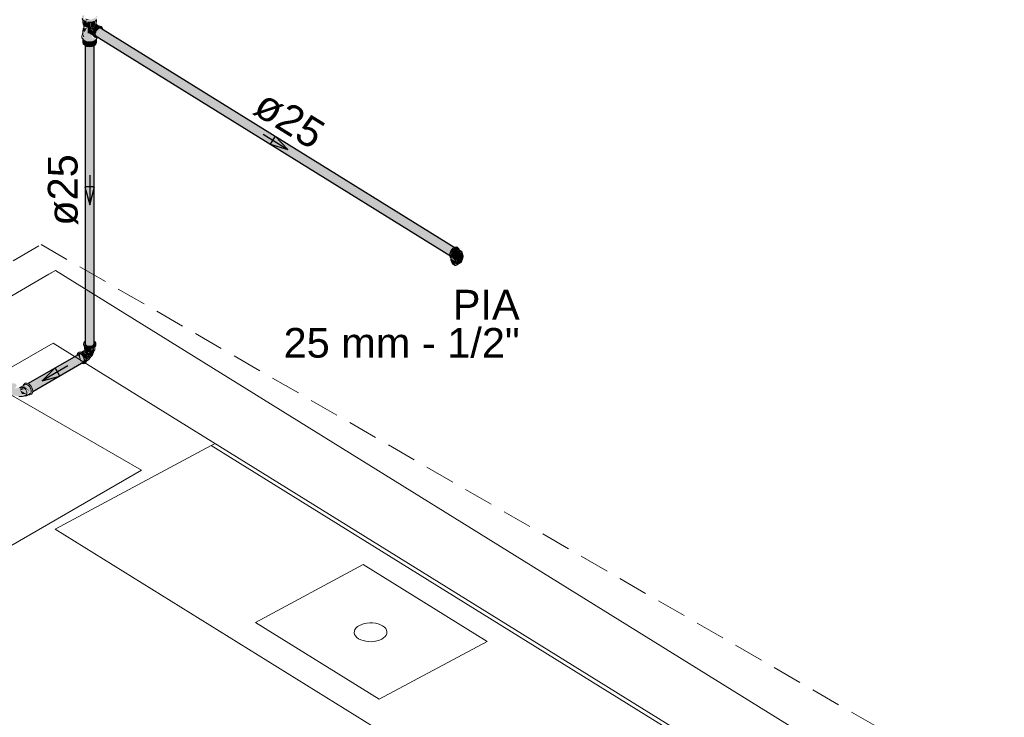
# Model space of a CAD drawing. Header units: millimetres. Extents: x 567 to 934, y -1 to 364.
# Tile 379 of 656: x 735.06 to 741.69, y 12.04 to 16.73. Entities that reach past the tile are written whole.
import ezdxf

# ---------------------------------------------------------------- set-up
doc = ezdxf.new("R2010")
doc.units = ezdxf.units.MM
doc.header["$MEASUREMENT"] = 0
doc.linetypes.add('JIS_02_2.0', pattern=[0.3, 0.2, -0.1])
doc.linetypes.add('NULL', pattern=[0])
for name, color, linetype, lineweight in [('AF-Condutos', 140, 'Continuous', 25), ('AF-Conexões', 152, 'Continuous', 18), ('AF-Peça de utilização', 152, 'Continuous', 18), ('AF-Sentido conduto', 140, 'Continuous', 30), ('AF-Textos conduto', 7, 'Continuous', 9), ('DI-Área do detalhe', 10, 'JIS_02_2.0', 0), ('Textos', 7, 'Continuous', 9)]:
    doc.layers.add(name, color=color, linetype=linetype, lineweight=lineweight)
doc.layers.add('ARQ FINA', color=8, linetype='Continuous')
doc.styles.add('Arial', font='arial.ttf')

msp = doc.modelspace()

# ---------------------------------------------------------------- hatches: boundary and pattern name
at = {"layer": 'AF-Condutos', "linetype": 'Continuous'}
for points in [[(737.9573, 15.1513), (737.9595, 15.1587), (735.5549, 16.6506)], [(737.9582, 15.1596), (737.963, 15.1695), (735.5574, 16.662)], [(735.5582, 16.6486), (737.9656, 15.1549), (735.5782, 16.649)], [(735.5753, 16.6508), (735.562, 16.6592), (735.5589, 16.6507)], [(735.7192, 16.5756), (735.563, 16.6725), (737.9682, 15.1663)], [(737.9685, 15.181), (735.5634, 16.6732), (737.9618, 15.1703)], [(735.5755, 16.6799), (735.5676, 16.6706), (737.9742, 15.1774)], [(737.9757, 15.1907), (735.5718, 16.6823), (737.9679, 15.1814)], [(735.5753, 16.6509), (737.9682, 15.1663), (735.5801, 16.6618)], [(735.7192, 16.5756), (735.5807, 16.6624), (735.5801, 16.6618)], [(735.5897, 16.6884), (735.5841, 16.6864), (735.5998, 16.676), (735.5838, 16.6748), (735.627, 16.659), (737.9919, 15.1919), (735.6245, 16.6668), (738.0005, 15.1926)], [(735.5838, 16.6748), (737.9826, 15.1865), (735.627, 16.659)], [(737.9882, 15.2003), (735.6245, 16.6668), (737.9825, 15.1977)], [(737.983, 15.1974), (735.627, 16.659), (737.9754, 15.1909)], [(735.5041, 14.5514), (735.5074, 14.5443), (735.5268, 14.5353), (735.5268, 16.5814), (735.5156, 14.5772), (735.5154, 16.5847), (735.5075, 14.5768), (735.5074, 16.5584), (735.5074, 16.5584)], [(735.5156, 14.5772), (735.5266, 16.5483), (735.5154, 16.5847)], [(737.9583, 15.1476), (737.9582, 15.1507), (735.5562, 16.6411)], [(735.5625, 16.634), (737.9719, 15.1391), (735.5977, 16.6152)], [(735.5697, 16.6327), (737.9669, 15.1453), (735.5733, 16.6391)], [(735.5041, 14.5514), (735.5074, 16.5584), (735.5041, 16.5601)], [(735.5075, 14.5711), (735.5153, 16.5543), (735.5074, 16.5584)], [(735.5393, 16.5529), (735.5268, 14.5353), (735.5395, 14.5349), (735.5395, 16.553)], [(735.5268, 16.5506), (735.5268, 14.5353), (735.5393, 16.5509)], [(735.5395, 16.5515), (735.5395, 14.5349), (735.5514, 14.5375), (735.5514, 16.5552)], [(735.5514, 14.5375), (735.5602, 16.558), (735.5514, 16.5552)], [(735.5514, 14.5375), (735.5604, 14.5427), (735.5604, 16.558), (735.5602, 16.558)], [(735.5649, 16.5595), (735.5648, 16.5594), (735.5604, 14.5427), (735.5649, 14.5496)], [(735.5604, 14.5427), (735.5648, 16.5594), (735.5604, 16.558)], [(735.4472, 14.4717), (735.121, 14.2834), (735.1218, 14.2831), (735.416, 14.4474), (735.1269, 14.2794), (735.4267, 14.4429), (735.1356, 14.273), (735.1346, 14.2722), (735.4406, 14.4369), (735.1431, 14.2631), (735.1419, 14.2622), (735.4554, 14.4306), (735.1475, 14.2511), (735.1475, 14.2509), (735.4683, 14.4251), (735.1505, 14.2404), (735.4769, 14.4215), (735.1512, 14.233), (735.4793, 14.4202), (735.4982, 14.4333), (735.4982, 14.4536), (735.4851, 14.4748), (735.4676, 14.4827)], [(735.416, 14.4474), (735.1219, 14.283), (735.1269, 14.2794)], [(735.1276, 14.2795), (735.1344, 14.2723), (735.4267, 14.4429)], [(735.135, 14.2724), (735.1418, 14.2624), (735.4406, 14.4369)], [(735.1489, 14.252), (735.4554, 14.4306), (735.1439, 14.2632)], [(735.1506, 14.2406), (735.4707, 14.4264), (735.1492, 14.2519)], [(735.4773, 14.4217), (735.1505, 14.2404), (735.1512, 14.233)], [(735.1515, 14.2308), (735.4796, 14.4203), (735.1515, 14.233)]]:
    msp.add_hatch(color=151, dxfattribs=at).paths.add_polyline_path(points)
at = {"layer": 'AF-Conexões', "linetype": 'Continuous'}
for points in [[(735.4955, 16.7656), (735.4821, 16.7594), (735.4886, 16.7341), (735.5083, 16.722), (735.5431, 16.718), (735.5776, 16.7307), (735.5873, 16.7573), (735.5739, 16.7575), (735.5826, 16.7457), (735.5738, 16.748), (735.5484, 16.7371), (735.5128, 16.7307), (735.5081, 16.7392), (735.4955, 16.7401)], [(735.4903, 16.7069), (735.494, 16.7208), (735.4895, 16.7316)], [(735.5008, 16.6921), (735.5154, 16.7156), (735.4959, 16.7255), (735.4896, 16.7043)], [(735.4918, 16.7304), (735.4953, 16.7258), (735.5154, 16.7156)], [(735.5008, 16.6921), (735.5206, 16.6849), (735.5421, 16.7135), (735.5154, 16.7156)], [(735.5184, 16.7378), (735.506, 16.7429), (735.5128, 16.7307), (735.5333, 16.7357)], [(735.5447, 16.6834), (735.5553, 16.6916), (735.5421, 16.7135), (735.5438, 16.6887), (735.5409, 16.685), (735.5421, 16.7135), (735.5206, 16.6849)], [(735.5453, 16.717), (735.5421, 16.7135), (735.5662, 16.7203)], [(735.5662, 16.7203), (735.5421, 16.7135), (735.5553, 16.6916)], [(735.5662, 16.698), (735.5746, 16.702), (735.5662, 16.7203), (735.5553, 16.6916), (735.5458, 16.6853), (735.5703, 16.6806)], [(735.5735, 16.7044), (735.5736, 16.7209), (735.5662, 16.7203)], [(735.5966, 16.6924), (735.5792, 16.703), (735.5788, 16.7317), (735.5746, 16.702)], [(735.4895, 16.6418), (735.4857, 16.6366), (735.4827, 16.6115), (735.4885, 16.6047), (735.4848, 16.6213)], [(735.5836, 16.607), (735.5859, 16.615), (735.5706, 16.6051), (735.5662, 16.6153), (735.5508, 16.6098), (735.554, 16.6281), (735.5442, 16.6381), (735.5208, 16.6432), (735.5188, 16.6849), (735.5009, 16.6529), (735.4894, 16.6587), (735.5008, 16.6166), (735.4888, 16.6201), (735.4961, 16.5956), (735.5328, 16.586), (735.5531, 16.5879), (735.5649, 16.5921)], [(735.5071, 16.6805), (735.4906, 16.6724), (735.4894, 16.6587), (735.5009, 16.6529), (735.4977, 16.6789), (735.4959, 16.6676)], [(735.4977, 16.6789), (735.5, 16.693), (735.4968, 16.6965)], [(735.4987, 16.6707), (735.5009, 16.6529), (735.5188, 16.6856)], [(735.5081, 16.6895), (735.5009, 16.6921), (735.5009, 16.6818)], [(735.5303, 16.6496), (735.5405, 16.6843), (735.5208, 16.6849), (735.5208, 16.6432)], [(735.535, 16.6431), (735.5332, 16.6515), (735.5208, 16.6432)], [(735.5525, 16.6449), (735.5563, 16.6394), (735.565, 16.6676), (735.557, 16.6613), (735.5343, 16.6718), (735.5318, 16.6578)], [(735.5581, 16.6293), (735.5547, 16.6436), (735.5318, 16.6578), (735.5343, 16.6465)], [(735.5343, 16.6718), (735.5581, 16.6632), (735.5447, 16.6834)], [(735.5449, 16.6837), (735.5584, 16.6639), (735.5714, 16.6805)], [(735.577, 16.6132), (735.5806, 16.6246), (735.5715, 16.6385), (735.5674, 16.6271), (735.5626, 16.6265), (735.5781, 16.6598), (735.564, 16.6412), (735.5649, 16.6677), (735.557, 16.6455), (735.5595, 16.6301)], [(735.6176, 16.6712), (735.6193, 16.6831), (735.6118, 16.6878), (735.5805, 16.6854), (735.5649, 16.6677), (735.564, 16.6412), (735.5781, 16.6598), (735.5939, 16.6756), (735.6086, 16.6767)], [(735.5746, 16.702), (735.5662, 16.698), (735.587, 16.6906)], [(735.5662, 16.698), (735.571, 16.6818), (735.587, 16.6906)], [(735.5957, 16.6922), (735.5746, 16.702), (735.5872, 16.6906)], [(735.6241, 16.668), (735.6193, 16.6831), (735.6163, 16.6626)], [(735.4885, 16.6047), (735.4884, 16.5814), (735.4913, 16.5711), (735.4913, 16.6013)], [(735.4885, 16.6202), (735.5008, 16.6166), (735.4891, 16.6392)], [(735.5008, 16.5619), (735.499, 16.5923), (735.4913, 16.6013), (735.4913, 16.5711)], [(735.5008, 16.5619), (735.5155, 16.5542), (735.5099, 16.5899), (735.4988, 16.5945)], [(735.51, 16.5891), (735.5155, 16.5542), (735.5183, 16.5864)], [(735.5185, 16.5879), (735.5155, 16.5542), (735.533, 16.5518), (735.5234, 16.5872)], [(735.524, 16.5851), (735.533, 16.5518), (735.5508, 16.555), (735.5478, 16.5874)], [(735.5564, 16.5882), (735.5478, 16.5874), (735.5508, 16.555)], [(735.5652, 16.5595), (735.5768, 16.5694), (735.5721, 16.5946), (735.5566, 16.5891), (735.5508, 16.555)], [(735.5791, 16.6026), (735.5719, 16.5954), (735.5768, 16.5694), (735.5809, 16.5785)], [(735.5707, 14.5644), (735.5649, 14.5687), (735.5649, 14.5496), (735.5514, 14.5375), (735.5139, 14.5315), (735.506, 14.5359), (735.4945, 14.5586), (735.493, 14.5523), (735.4999, 14.5339), (735.5239, 14.5223), (735.5455, 14.5223), (735.5641, 14.5285), (735.5749, 14.5393)], [(735.4945, 14.5586), (735.5078, 14.5408), (735.5041, 14.5641)], [(735.5007, 14.532), (735.4999, 14.5161), (735.5046, 14.5061), (735.5089, 14.5258)], [(735.5091, 14.5268), (735.5046, 14.5061), (735.5101, 14.5019)], [(735.5101, 14.5256), (735.5101, 14.5019), (735.5161, 14.5237)], [(735.5162, 14.5242), (735.5101, 14.5019), (735.5173, 14.4988)], [(735.5173, 14.5228), (735.5173, 14.4988), (735.5245, 14.5222)], [(735.5245, 14.5223), (735.5173, 14.4988), (735.5347, 14.4961), (735.5347, 14.5215)], [(735.5425, 14.5221), (735.5347, 14.5215), (735.5347, 14.4961), (735.5437, 14.4967)], [(735.5509, 14.5236), (735.5437, 14.4967), (735.5521, 14.4988)], [(735.5506, 14.5227), (735.5455, 14.5223), (735.5437, 14.4967)], [(735.5521, 14.4988), (735.5579, 14.5253), (735.5522, 14.5239)], [(735.5636, 14.5082), (735.5648, 14.5288), (735.5594, 14.5265), (735.5528, 14.502)], [(735.569, 14.5322), (735.5648, 14.5291), (735.5648, 14.5061), (735.5683, 14.5109)], [(735.486, 14.4176), (735.4992, 14.4188), (735.5127, 14.433), (735.5098, 14.4605), (735.499, 14.4792), (735.4843, 14.4922), (735.4696, 14.4962), (735.4529, 14.4866), (735.4708, 14.4921), (735.486, 14.4833), (735.4992, 14.4669), (735.5068, 14.4472), (735.5078, 14.4378)], [(735.4529, 14.476), (735.4609, 14.4796), (735.4784, 14.4208), (735.4671, 14.4828), (735.4851, 14.4748), (735.5068, 14.4472), (735.4992, 14.4669), (735.486, 14.4833), (735.473, 14.4898), (735.4529, 14.4866)], [(735.4784, 14.4208), (735.4612, 14.4798), (735.4565, 14.4771)], [(735.4787, 14.4946), (735.4832, 14.4927), (735.5097, 14.5013), (735.4988, 14.5045)], [(735.5097, 14.5013), (735.4847, 14.4919), (735.4886, 14.4891)], [(735.4892, 14.4895), (735.4936, 14.4849), (735.5097, 14.5013)], [(735.4943, 14.4841), (735.5161, 14.4967), (735.5097, 14.5013)], [(735.4953, 14.4847), (735.499, 14.4792), (735.5161, 14.4967)], [(735.5, 14.4777), (735.5051, 14.4703), (735.531, 14.4748), (735.5161, 14.4967)], [(735.5095, 14.4611), (735.5335, 14.4666), (735.531, 14.4748), (735.5056, 14.4692)], [(735.5127, 14.4545), (735.5335, 14.4666), (735.5096, 14.4611)], [(735.512, 14.4529), (735.5343, 14.4587), (735.5335, 14.4666)], [(735.5138, 14.4469), (735.5343, 14.4587), (735.5125, 14.453)], [(735.5335, 14.4519), (735.5343, 14.4587), (735.5132, 14.4465)], [(735.5594, 14.4909), (735.5626, 14.5007), (735.5345, 14.4961), (735.5251, 14.486), (735.5409, 14.4639)], [(735.486, 14.4176), (735.5078, 14.4378), (735.5068, 14.4472)], [(735.513, 14.4356), (735.5271, 14.4428), (735.5335, 14.4519), (735.5136, 14.4404)], [(735.5295, 14.4506), (735.5143, 14.4458), (735.5137, 14.4412)], [(735.0437, 14.2708), (735.036, 14.2817), (735.0169, 14.2863), (734.9946, 14.27), (734.9838, 14.2513), (734.9799, 14.232), (734.9838, 14.2173), (735.0005, 14.2077), (734.9869, 14.2271), (734.9868, 14.238), (734.9944, 14.2576), (735.0152, 14.2796), (734.9921, 14.2517), (734.9939, 14.2191), (735.0233, 14.2008), (735.0361, 14.2009), (735.0811, 14.1969), (735.107, 14.2053), (735.1114, 14.214), (735.1421, 14.2254), (735.0922, 14.2668), (735.1398, 14.2246), (735.1504, 14.2238), (735.1474, 14.2513), (735.1366, 14.27), (735.1219, 14.283), (735.1011, 14.2851), (735.0876, 14.2708), (735.0732, 14.2611), (735.0969, 14.2547), (735.1119, 14.2328), (735.0941, 14.2536), (735.0775, 14.2546), (735.0699, 14.2385), (735.0674, 14.2533), (735.0447, 14.2579), (735.0484, 14.2481), (735.0372, 14.2536), (735.0284, 14.2484)], [(735.0775, 14.2546), (735.0852, 14.2515), (735.086, 14.2577)], [(735.0981, 14.2513), (735.1296, 14.2332), (735.0876, 14.2694)], [(735.0876, 14.2572), (735.0941, 14.2536), (735.0876, 14.2674)], [(735.0988, 14.2488), (735.0668, 14.252), (735.0668, 14.2373)], [(735.1114, 14.2115), (735.0668, 14.2373), (735.0783, 14.2134)], [(735.1373, 14.2191), (735.1395, 14.2238), (735.1173, 14.2111)]]:
    msp.add_hatch(color=161, dxfattribs=at).paths.add_polyline_path(points)
at = {"layer": 'AF-Peça de utilização', "linetype": 'Continuous'}
for points in [[(738.022, 15.1877), (738.0144, 15.1985), (737.9955, 15.2032), (737.9731, 15.1869), (737.9624, 15.1683), (737.9584, 15.149), (737.967, 15.1299), (737.9651, 15.1549), (737.9727, 15.1745), (737.9859, 15.1909), (738.0083, 15.2004)], [(738.0109, 15.1926), (737.9999, 15.1936), (738.0229, 15.1788), (737.9935, 15.1909), (737.9761, 15.1725), (737.9689, 15.1483), (737.9754, 15.1379), (738.0373, 15.1763)], [(737.9704, 15.1401), (738.0203, 15.1868), (737.9698, 15.1561)], [(738.0196, 15.1899), (738.0083, 15.2004), (737.9898, 15.1926)], [(738.0231, 15.1786), (737.9994, 15.1934), (737.9935, 15.1909)], [(737.9978, 15.1137), (737.9766, 15.1074), (737.995, 15.118), (737.9801, 15.1187), (737.9672, 15.1282), (737.9693, 15.1069), (737.9826, 15.0865), (737.9992, 15.0788), (737.9917, 15.0906), (738.0015, 15.0979)], [(738.0083, 15.1556), (737.9728, 15.1364), (737.978, 15.1248), (737.9848, 15.126), (738.0072, 15.1096), (738.0018, 15.1049), (738.0094, 15.1019), (738.0395, 15.112), (738.0382, 15.1275), (738.0249, 15.1479)], [(737.9766, 15.1074), (737.9971, 15.1148), (737.995, 15.118)], [(738.0264, 15.1728), (738.0066, 15.1575), (738.0265, 15.149), (738.0456, 15.1207), (738.0477, 15.1518)], [(737.9992, 15.0788), (738.0037, 15.0802), (737.9954, 15.0896)], [(738.0037, 15.0802), (738.0347, 15.098), (738.0411, 15.1126), (738.0094, 15.1019), (738.0012, 15.1044)]]:
    msp.add_hatch(color=161, dxfattribs=at).paths.add_polyline_path(points)

# ---------------------------------------------------------------- linework, layer by layer
at = {"layer": 'AF-Condutos'}
for p, q in [((735.5866, 16.6881), (735.5834, 16.6878)), ((735.6086, 16.6767), (735.5897, 16.6884)), ((735.6244, 16.6669), (735.6086, 16.6767)), ((738.0005, 15.1926), (735.6244, 16.6669)), ((735.5625, 16.634), (735.5781, 16.6244)), ((735.5781, 16.6244), (735.5806, 16.6228)), ((735.5806, 16.6228), (735.5859, 16.6195)), ((735.5859, 16.6195), (735.5914, 16.6161)), ((735.5914, 16.6161), (735.5922, 16.6156)), ((735.5922, 16.6156), (735.5966, 16.6129)), ((735.5966, 16.6129), (737.9719, 15.1391)), ((735.5041, 16.5601), (735.5041, 14.5514)), ((735.5649, 14.569), (735.5649, 16.5595)), ((735.5041, 14.5514), (735.5074, 14.5443)), ((735.5074, 14.5443), (735.5154, 14.5386)), ((735.5154, 14.5386), (735.5268, 14.5353)), ((735.5268, 14.5353), (735.5395, 14.5349)), ((735.5395, 14.5349), (735.5514, 14.5375)), ((735.5514, 14.5375), (735.5604, 14.5427)), ((735.5604, 14.5427), (735.5649, 14.5496)), ((735.5649, 14.5687), (735.5649, 14.569)), ((735.5649, 14.5496), (735.5649, 14.5687)), ((735.4257, 14.4593), (735.121, 14.2834)), ((735.4458, 14.471), (735.4257, 14.4593)), ((735.4472, 14.4717), (735.4458, 14.471)), ((735.4489, 14.4727), (735.4472, 14.4717)), ((735.4491, 14.4728), (735.4489, 14.4727)), ((735.4609, 14.4796), (735.4491, 14.4728)), ((735.4676, 14.4827), (735.4609, 14.4796)), ((735.4761, 14.481), (735.4676, 14.4827)), ((735.4851, 14.4748), (735.4761, 14.481)), ((735.4929, 14.4651), (735.4851, 14.4748)), ((735.4982, 14.4536), (735.4929, 14.4651)), ((735.5, 14.4423), (735.4982, 14.4536)), ((735.1512, 14.2306), (735.4797, 14.4203)), ((735.4797, 14.4203), (735.4929, 14.4279)), ((735.4929, 14.4279), (735.4982, 14.4333)), ((735.4982, 14.4333), (735.5, 14.4423))]:
    msp.add_line(p, q, dxfattribs=at)
at = {"layer": 'AF-Conexões'}
for p, q in [((735.4842, 16.7438), (735.4886, 16.7341)), ((735.4848, 16.7401), (735.4887, 16.7335)), ((735.4899, 16.7314), (735.4886, 16.7346)), ((735.4886, 16.7341), (735.4899, 16.7314)), ((735.4887, 16.7335), (735.4899, 16.7314)), ((735.4887, 16.7335), (735.4893, 16.7128)), ((735.4893, 16.7128), (735.4896, 16.7043)), ((735.4899, 16.7314), (735.4918, 16.7304)), ((735.4918, 16.7304), (735.4953, 16.7258)), ((735.4918, 16.7304), (735.4936, 16.7295)), ((735.5077, 16.7224), (735.4933, 16.7301)), ((735.4936, 16.7295), (735.5008, 16.7258)), ((735.5008, 16.7258), (735.5083, 16.722)), ((735.5083, 16.722), (735.5116, 16.7203)), ((735.5116, 16.7203), (735.5128, 16.7197)), ((735.5128, 16.7197), (735.5117, 16.7203)), ((735.5197, 16.7185), (735.5431, 16.7173)), ((735.5462, 16.718), (735.5197, 16.7185)), ((735.5431, 16.7173), (735.5462, 16.718)), ((735.5621, 16.7228), (735.5462, 16.718)), ((735.5462, 16.718), (735.5612, 16.7224)), ((735.5612, 16.7224), (735.5706, 16.7251)), ((735.5696, 16.7252), (735.5621, 16.7228)), ((735.5706, 16.7251), (735.5734, 16.7274)), ((735.5734, 16.7274), (735.5736, 16.7275)), ((735.5736, 16.7275), (735.5776, 16.7307)), ((735.5768, 16.7287), (735.5791, 16.7319)), ((735.5776, 16.7307), (735.5768, 16.7287)), ((735.5776, 16.7307), (735.5791, 16.7319)), ((735.5791, 16.7319), (735.5807, 16.7332)), ((735.5792, 16.703), (735.5807, 16.7332)), ((735.5807, 16.7332), (735.5826, 16.7347)), ((735.4895, 16.6418), (735.4857, 16.6366)), ((735.4892, 16.6415), (735.4868, 16.64)), ((735.4893, 16.648), (735.4892, 16.6415)), ((735.4892, 16.6415), (735.4892, 16.6413)), ((735.4894, 16.6587), (735.4893, 16.648)), ((735.4906, 16.6724), (735.4894, 16.6587)), ((735.4896, 16.7043), (735.4959, 16.6974)), ((735.4959, 16.6773), (735.4906, 16.6724)), ((735.4959, 16.6974), (735.5008, 16.6921)), ((735.4959, 16.6974), (735.4959, 16.6773)), ((735.4959, 16.6773), (735.4959, 16.6676)), ((735.5008, 16.6921), (735.5206, 16.6849)), ((735.5206, 16.6849), (735.5405, 16.6843)), ((735.5343, 16.6718), (735.5318, 16.6578)), ((735.5318, 16.6578), (735.5343, 16.6465)), ((735.5405, 16.6843), (735.5343, 16.6718)), ((735.5343, 16.6465), (735.5413, 16.6399)), ((735.5405, 16.6843), (735.5441, 16.6842)), ((735.5441, 16.6842), (735.5413, 16.6859)), ((735.5413, 16.6399), (735.5477, 16.6431)), ((735.5649, 16.6677), (735.557, 16.6455)), ((735.557, 16.6455), (735.565, 16.6676)), ((735.5576, 16.6393), (735.557, 16.6455)), ((735.557, 16.6455), (735.5574, 16.6395)), ((735.5789, 16.6839), (735.5649, 16.6677)), ((735.565, 16.6676), (735.5789, 16.6839)), ((735.5715, 16.6385), (735.5733, 16.6443)), ((735.5733, 16.6443), (735.5781, 16.6598)), ((735.5764, 16.7048), (735.5792, 16.703)), ((735.6009, 16.6898), (735.5764, 16.7048)), ((735.5781, 16.6598), (735.5939, 16.6756)), ((735.5789, 16.6839), (735.5877, 16.6882)), ((735.5805, 16.6854), (735.5789, 16.6839)), ((735.5866, 16.6881), (735.5805, 16.6854)), ((735.5893, 16.6893), (735.5866, 16.6881)), ((735.5872, 16.6906), (735.587, 16.6906)), ((735.5953, 16.692), (735.5872, 16.6906)), ((735.5893, 16.6893), (735.5887, 16.6897)), ((735.5916, 16.6903), (735.5893, 16.6893)), ((735.5896, 16.6891), (735.5919, 16.6903)), ((735.5953, 16.692), (735.5916, 16.6903)), ((735.5919, 16.6903), (735.5953, 16.692)), ((735.5939, 16.6756), (735.6086, 16.6767)), ((735.5964, 16.6924), (735.5953, 16.692)), ((735.5966, 16.6924), (735.5964, 16.6924)), ((735.5981, 16.6929), (735.5966, 16.6924)), ((735.6118, 16.6878), (735.5981, 16.6929)), ((735.6086, 16.6767), (735.6098, 16.6768)), ((735.6193, 16.6831), (735.6118, 16.6878)), ((735.6241, 16.668), (735.6193, 16.6831)), ((735.6244, 16.667), (735.6241, 16.668)), ((735.4857, 16.6366), (735.4827, 16.6225)), ((735.4827, 16.6225), (735.4827, 16.6115)), ((735.4827, 16.6115), (735.4885, 16.6047)), ((735.4868, 16.64), (735.4857, 16.6366)), ((735.4885, 16.6047), (735.4884, 16.5814)), ((735.4884, 16.5814), (735.4913, 16.5711)), ((735.4885, 16.6047), (735.4961, 16.5956)), ((735.4891, 16.6392), (735.489, 16.6306)), ((735.4892, 16.6413), (735.4891, 16.6392)), ((735.4961, 16.5956), (735.5041, 16.5923)), ((735.5041, 16.5923), (735.5128, 16.5887)), ((735.5128, 16.5887), (735.5328, 16.586)), ((735.5328, 16.586), (735.5531, 16.5879)), ((735.5413, 16.6399), (735.544, 16.6382)), ((735.5441, 16.6382), (735.5413, 16.6399)), ((735.544, 16.6382), (735.5505, 16.6341)), ((735.5505, 16.6341), (735.5581, 16.6293)), ((735.5531, 16.5879), (735.5649, 16.5921)), ((735.5567, 16.6331), (735.5581, 16.6293)), ((735.5579, 16.6318), (735.5567, 16.6331)), ((735.5574, 16.6395), (735.5576, 16.6371)), ((735.5578, 16.637), (735.5576, 16.6393)), ((735.5576, 16.6371), (735.5577, 16.6357)), ((735.5577, 16.6357), (735.5579, 16.6318)), ((735.5579, 16.6358), (735.5578, 16.637)), ((735.5579, 16.6318), (735.5581, 16.6293)), ((735.5581, 16.6293), (735.5581, 16.6286)), ((735.5581, 16.6293), (735.5586, 16.628)), ((735.5581, 16.6293), (735.5581, 16.6293)), ((735.5581, 16.6286), (735.5582, 16.6284)), ((735.5582, 16.6284), (735.5583, 16.6271)), ((735.5583, 16.6271), (735.5604, 16.6253)), ((735.5695, 16.6179), (735.5586, 16.628)), ((735.5586, 16.628), (735.562, 16.623)), ((735.5604, 16.6253), (735.5695, 16.6179)), ((735.562, 16.623), (735.5695, 16.6179)), ((735.5649, 16.5921), (735.5706, 16.5941)), ((735.5695, 16.6179), (735.577, 16.6132)), ((735.5706, 16.5941), (735.5807, 16.6042)), ((735.5781, 16.6244), (735.5715, 16.6385)), ((735.5768, 16.5694), (735.5809, 16.5785)), ((735.577, 16.6132), (735.5784, 16.6135)), ((735.5784, 16.6135), (735.5806, 16.6139)), ((735.5806, 16.6139), (735.5859, 16.615)), ((735.5807, 16.6042), (735.5836, 16.607)), ((735.5809, 16.5785), (735.5807, 16.6042)), ((735.5836, 16.607), (735.5859, 16.6093)), ((735.5859, 16.615), (735.5914, 16.6161)), ((735.5859, 16.6093), (735.5859, 16.615)), ((735.4913, 16.5711), (735.4932, 16.5687)), ((735.4932, 16.5687), (735.5008, 16.5619)), ((735.5008, 16.5619), (735.5041, 16.5601)), ((735.5041, 16.5601), (735.5155, 16.5542)), ((735.5155, 16.5542), (735.533, 16.5518)), ((735.533, 16.5518), (735.5508, 16.555)), ((735.5508, 16.555), (735.5649, 16.5595)), ((735.5649, 16.5595), (735.5652, 16.5595)), ((735.5652, 16.5595), (735.5768, 16.5694)), ((735.4945, 14.5586), (735.493, 14.5523)), ((735.493, 14.5523), (735.493, 14.5455)), ((735.493, 14.5455), (735.4945, 14.5393)), ((735.4983, 14.5639), (735.4945, 14.5586)), ((735.4945, 14.5393), (735.4986, 14.5335)), ((735.4986, 14.5644), (735.4983, 14.5639)), ((735.5041, 14.5685), (735.4986, 14.5644)), ((735.4986, 14.5335), (735.4999, 14.5326)), ((735.4999, 14.5326), (735.4999, 14.5161)), ((735.4999, 14.5326), (735.5052, 14.5285)), ((735.5052, 14.5285), (735.5139, 14.5247)), ((735.5139, 14.5247), (735.5239, 14.5223)), ((735.5239, 14.5223), (735.5347, 14.5215)), ((735.5347, 14.5215), (735.5455, 14.5223)), ((735.5455, 14.5223), (735.5555, 14.5247)), ((735.5555, 14.5247), (735.5641, 14.5285)), ((735.5641, 14.5285), (735.5695, 14.5326)), ((735.5707, 14.5644), (735.5649, 14.5687)), ((735.5695, 14.5326), (735.5707, 14.5335)), ((735.5695, 14.5161), (735.5695, 14.5326)), ((735.5749, 14.5586), (735.5707, 14.5644)), ((735.5707, 14.5335), (735.5749, 14.5393)), ((735.5763, 14.5523), (735.5749, 14.5586)), ((735.5749, 14.5393), (735.5763, 14.5455)), ((735.5763, 14.5455), (735.5763, 14.5523)), ((735.4492, 14.4743), (735.4491, 14.4728)), ((735.45, 14.4801), (735.4492, 14.4743)), ((735.4525, 14.4858), (735.45, 14.4801)), ((735.4529, 14.4866), (735.4525, 14.4858)), ((735.4576, 14.4909), (735.4529, 14.4866)), ((735.4635, 14.4943), (735.4576, 14.4909)), ((735.4696, 14.4962), (735.4635, 14.4943)), ((735.4767, 14.4955), (735.4696, 14.4962)), ((735.4781, 14.4949), (735.4767, 14.4955)), ((735.4923, 14.5031), (735.4781, 14.4949)), ((735.4843, 14.4922), (735.4781, 14.4949)), ((735.4919, 14.4867), (735.4843, 14.4922)), ((735.499, 14.4792), (735.4919, 14.4867)), ((735.4974, 14.5046), (735.4923, 14.5031)), ((735.4988, 14.5045), (735.4974, 14.5046)), ((735.4996, 14.5056), (735.4988, 14.5045)), ((735.5034, 14.5041), (735.4988, 14.5045)), ((735.5051, 14.4703), (735.499, 14.4792)), ((735.5007, 14.507), (735.4996, 14.5056)), ((735.4999, 14.5161), (735.5011, 14.5109)), ((735.5013, 14.5085), (735.5007, 14.507)), ((735.5011, 14.5109), (735.5019, 14.5098)), ((735.5019, 14.5098), (735.5013, 14.5085)), ((735.5019, 14.5098), (735.5046, 14.5061)), ((735.5097, 14.5013), (735.5034, 14.5041)), ((735.5046, 14.5061), (735.5101, 14.5019)), ((735.5098, 14.4605), (735.5051, 14.4703)), ((735.5161, 14.4967), (735.5097, 14.5013)), ((735.5127, 14.4506), (735.5098, 14.4605)), ((735.5101, 14.5019), (735.5173, 14.4988)), ((735.522, 14.4904), (735.5161, 14.4967)), ((735.5173, 14.4988), (735.5257, 14.4967)), ((735.5271, 14.483), (735.522, 14.4904)), ((735.5257, 14.4967), (735.5347, 14.4961)), ((735.531, 14.4748), (735.5271, 14.483)), ((735.5335, 14.4666), (735.531, 14.4748)), ((735.5343, 14.4587), (735.5335, 14.4666)), ((735.5335, 14.4519), (735.5338, 14.4539)), ((735.5338, 14.4539), (735.5343, 14.4587)), ((735.5338, 14.4539), (735.5366, 14.4562)), ((735.5347, 14.4961), (735.5437, 14.4967)), ((735.5366, 14.4562), (735.543, 14.4626)), ((735.543, 14.4626), (735.5479, 14.4691)), ((735.5437, 14.4967), (735.5521, 14.4988)), ((735.5479, 14.4691), (735.555, 14.4806)), ((735.5521, 14.4988), (735.5593, 14.5019)), ((735.555, 14.4806), (735.5594, 14.4909)), ((735.5593, 14.5019), (735.5632, 14.5049)), ((735.5594, 14.4909), (735.5626, 14.5007)), ((735.5626, 14.5007), (735.5632, 14.5049)), ((735.5632, 14.5049), (735.5648, 14.5061)), ((735.5648, 14.5061), (735.5683, 14.5109)), ((735.5683, 14.5109), (735.5695, 14.5161)), ((735.4797, 14.4203), (735.4837, 14.4186)), ((735.4837, 14.4186), (735.486, 14.4176)), ((735.486, 14.4176), (735.4931, 14.4169)), ((735.4931, 14.4169), (735.4992, 14.4188)), ((735.4992, 14.4188), (735.5051, 14.4222)), ((735.5051, 14.4222), (735.5098, 14.4265)), ((735.5098, 14.4265), (735.5127, 14.433)), ((735.5137, 14.4412), (735.5127, 14.4506)), ((735.5127, 14.433), (735.5129, 14.4346)), ((735.5129, 14.4346), (735.5271, 14.4428)), ((735.5129, 14.4346), (735.5137, 14.4412)), ((735.5271, 14.4428), (735.531, 14.4464)), ((735.531, 14.4464), (735.5335, 14.4519)), ((735.0638, 14.2558), (735.0626, 14.2561)), ((735.0656, 14.2553), (735.0638, 14.2558)), ((735.0686, 14.2561), (735.0656, 14.2553)), ((735.0693, 14.2574), (735.0686, 14.2561)), ((735.0722, 14.257), (735.0686, 14.2561)), ((735.0732, 14.2611), (735.0693, 14.2574)), ((735.0794, 14.259), (735.0722, 14.257)), ((735.086, 14.2684), (735.0732, 14.2611)), ((735.0796, 14.2589), (735.0794, 14.259)), ((735.0865, 14.2579), (735.0796, 14.2589)), ((735.0874, 14.2693), (735.086, 14.2684)), ((735.0871, 14.2575), (735.0865, 14.2579)), ((735.0903, 14.2557), (735.0871, 14.2575)), ((735.0986, 14.2758), (735.0874, 14.2693)), ((735.0876, 14.2708), (735.0874, 14.2693)), ((735.0905, 14.2773), (735.0876, 14.2708)), ((735.0941, 14.2536), (735.0903, 14.2557)), ((735.0952, 14.2817), (735.0905, 14.2773)), ((735.1011, 14.2851), (735.0952, 14.2817)), ((735.1037, 14.2773), (735.0986, 14.2758)), ((735.1072, 14.287), (735.1011, 14.2851)), ((735.1095, 14.2768), (735.1037, 14.2773)), ((735.1143, 14.2863), (735.1072, 14.287)), ((735.1097, 14.2767), (735.1095, 14.2768)), ((735.116, 14.274), (735.1097, 14.2767)), ((735.121, 14.2834), (735.1143, 14.2863)), ((735.1224, 14.2694), (735.116, 14.274)), ((735.1219, 14.283), (735.121, 14.2834)), ((735.1295, 14.2775), (735.1219, 14.283)), ((735.1283, 14.2631), (735.1224, 14.2694)), ((735.1334, 14.2557), (735.1283, 14.2631)), ((735.1366, 14.27), (735.1295, 14.2775)), ((735.1373, 14.2475), (735.1334, 14.2557)), ((735.1427, 14.261), (735.1366, 14.27)), ((735.1474, 14.2513), (735.1427, 14.261)), ((735.0564, 14.196), (735.0699, 14.1955)), ((735.0699, 14.1955), (735.0811, 14.1969)), ((735.0811, 14.1969), (735.0911, 14.1991)), ((735.0911, 14.1991), (735.0939, 14.2001)), ((735.0939, 14.2001), (735.0951, 14.2006)), ((735.1012, 14.2465), (735.0941, 14.2536)), ((735.0951, 14.2006), (735.0996, 14.2024)), ((735.0951, 14.2006), (735.0969, 14.1998)), ((735.0969, 14.1998), (735.1029, 14.1992)), ((735.0996, 14.2024), (735.107, 14.2053)), ((735.107, 14.2376), (735.1012, 14.2465)), ((735.1029, 14.1992), (735.1079, 14.2008)), ((735.1108, 14.2278), (735.107, 14.2376)), ((735.107, 14.2053), (735.1108, 14.2106)), ((735.1079, 14.2008), (735.1207, 14.2082)), ((735.1121, 14.2185), (735.1108, 14.2278)), ((735.1108, 14.2106), (735.1114, 14.214)), ((735.1114, 14.214), (735.1115, 14.2149)), ((735.1115, 14.2149), (735.1121, 14.2185)), ((735.1207, 14.2082), (735.1215, 14.2086)), ((735.1215, 14.2086), (735.1222, 14.209)), ((735.1222, 14.209), (735.1334, 14.2155)), ((735.1222, 14.209), (735.1236, 14.2084)), ((735.1236, 14.2084), (735.1255, 14.2082)), ((735.1255, 14.2082), (735.1307, 14.2077)), ((735.1307, 14.2077), (735.1368, 14.2096)), ((735.1334, 14.2155), (735.1373, 14.2191)), ((735.1368, 14.2096), (735.1427, 14.213)), ((735.1398, 14.2393), (735.1373, 14.2475)), ((735.1373, 14.2191), (735.1395, 14.2238)), ((735.1395, 14.2238), (735.1398, 14.2246)), ((735.1406, 14.2314), (735.1398, 14.2393)), ((735.1398, 14.2246), (735.1406, 14.2314)), ((735.1427, 14.213), (735.1474, 14.2173)), ((735.1504, 14.2414), (735.1474, 14.2513)), ((735.1474, 14.2173), (735.1504, 14.2238)), ((735.1513, 14.232), (735.1504, 14.2414)), ((735.1504, 14.2238), (735.1512, 14.2306)), ((735.1512, 14.2306), (735.1513, 14.232))]:
    msp.add_line(p, q, dxfattribs=at)
at = {"layer": 'AF-Peça de utilização'}
for p, q in [((737.9731, 15.1869), (737.967, 15.178)), ((737.9802, 15.1944), (737.9731, 15.1869)), ((737.9879, 15.2), (737.9802, 15.1944)), ((737.9872, 15.1862), (737.9812, 15.18)), ((737.9935, 15.1909), (737.9872, 15.1862)), ((737.9883, 15.2002), (737.9879, 15.2)), ((737.9955, 15.2032), (737.9883, 15.2002)), ((737.9994, 15.1934), (737.9935, 15.1909)), ((738.0026, 15.2039), (737.9955, 15.2032)), ((737.9999, 15.1936), (737.9994, 15.1934)), ((738.0058, 15.1942), (737.9999, 15.1936)), ((738.0087, 15.2021), (738.0026, 15.2039)), ((738.0109, 15.1926), (738.0058, 15.1942)), ((738.0144, 15.1985), (738.0087, 15.2021)), ((738.0222, 15.1856), (738.0109, 15.1926)), ((738.019, 15.1942), (738.0144, 15.1985)), ((738.022, 15.1877), (738.019, 15.1942)), ((738.0222, 15.1856), (738.022, 15.1877)), ((738.0235, 15.1848), (738.0222, 15.1856)), ((738.0373, 15.1763), (738.0235, 15.1848)), ((737.9594, 15.1584), (737.9584, 15.149)), ((737.9584, 15.149), (737.9586, 15.1474)), ((737.9586, 15.1474), (737.9594, 15.1408)), ((737.9624, 15.1683), (737.9594, 15.1584)), ((737.9594, 15.1408), (737.9624, 15.1343)), ((737.967, 15.178), (737.9624, 15.1683)), ((737.9624, 15.1343), (737.967, 15.1299)), ((737.9672, 15.1282), (737.9664, 15.1218)), ((737.9664, 15.1218), (737.9672, 15.1146)), ((737.967, 15.1299), (737.9677, 15.1295)), ((737.9677, 15.1295), (737.9672, 15.1282)), ((737.9693, 15.1331), (737.9677, 15.1295)), ((737.9698, 15.1561), (737.9689, 15.1483)), ((737.9689, 15.1483), (737.9695, 15.144)), ((737.9723, 15.1359), (737.9693, 15.1331)), ((737.9695, 15.144), (737.9698, 15.1414)), ((737.971, 15.1603), (737.9698, 15.1561)), ((737.9698, 15.1414), (737.9704, 15.1401)), ((737.9704, 15.1401), (737.9716, 15.1373)), ((737.9722, 15.1644), (737.971, 15.1603)), ((737.9716, 15.1373), (737.9722, 15.136)), ((737.9761, 15.1725), (737.9722, 15.1644)), ((737.9722, 15.136), (737.9722, 15.136)), ((737.9728, 15.1364), (737.9723, 15.1359)), ((738.0038, 15.1543), (737.9728, 15.1364)), ((737.9812, 15.18), (737.9761, 15.1725)), ((737.9788, 15.1255), (737.9816, 15.1264)), ((737.9816, 15.1264), (737.9848, 15.126)), ((737.9848, 15.126), (737.9883, 15.1244)), ((737.9883, 15.1244), (737.9917, 15.1217)), ((737.9917, 15.1217), (737.995, 15.118)), ((737.995, 15.118), (737.9978, 15.1138)), ((738.0049, 15.1546), (738.0038, 15.1543)), ((738.0057, 15.1559), (738.0049, 15.1546)), ((738.0083, 15.1556), (738.0049, 15.1546)), ((738.0066, 15.1575), (738.0057, 15.1559)), ((738.0111, 15.1631), (738.0066, 15.1575)), ((738.0136, 15.155), (738.0083, 15.1556)), ((738.0161, 15.1678), (738.0111, 15.1631)), ((738.0192, 15.1523), (738.0136, 15.155)), ((738.0213, 15.1711), (738.0161, 15.1678)), ((738.0249, 15.1479), (738.0192, 15.1523)), ((738.0221, 15.1713), (738.0213, 15.1711)), ((738.0239, 15.1719), (738.0221, 15.1713)), ((738.0264, 15.1728), (738.0239, 15.1719)), ((738.0302, 15.1421), (738.0249, 15.1479)), ((738.0311, 15.1729), (738.0264, 15.1728)), ((738.0347, 15.1351), (738.0302, 15.1421)), ((738.0351, 15.1714), (738.0311, 15.1729)), ((738.0382, 15.1275), (738.0347, 15.1351)), ((738.0425, 15.1628), (738.0351, 15.1714)), ((738.0412, 15.1726), (738.0373, 15.1763)), ((738.0404, 15.1198), (738.0382, 15.1275)), ((738.0409, 15.1141), (738.0404, 15.1198)), ((738.0409, 15.1141), (738.0456, 15.1207)), ((738.0436, 15.1672), (738.0412, 15.1726)), ((738.0443, 15.159), (738.0425, 15.1628)), ((738.0445, 15.1603), (738.0436, 15.1672)), ((738.0443, 15.159), (738.0445, 15.1603)), ((738.0447, 15.1581), (738.0443, 15.159)), ((738.0451, 15.1574), (738.0447, 15.1581)), ((738.0477, 15.1518), (738.0451, 15.1574)), ((738.0456, 15.1207), (738.0478, 15.1286)), ((738.0477, 15.1518), (738.0487, 15.1362)), ((738.0497, 15.1437), (738.0477, 15.1518)), ((738.0483, 15.1395), (738.0477, 15.1518)), ((738.0478, 15.1286), (738.0487, 15.1362)), ((738.0487, 15.1362), (738.0483, 15.1395)), ((738.0487, 15.1362), (738.0497, 15.1437)), ((737.9672, 15.1146), (737.9693, 15.1069)), ((737.9693, 15.1069), (737.9728, 15.0993)), ((737.9728, 15.0993), (737.9773, 15.0924)), ((737.9773, 15.0924), (737.9826, 15.0865)), ((737.9826, 15.0865), (737.9883, 15.0821)), ((737.9883, 15.0821), (737.9939, 15.0794)), ((737.9939, 15.0794), (737.9992, 15.0788)), ((737.9978, 15.1138), (737.9999, 15.1091)), ((737.9999, 15.093), (737.9978, 15.091)), ((737.9992, 15.0788), (738.0037, 15.0802)), ((737.9999, 15.1091), (738.0012, 15.1044)), ((738.0012, 15.0961), (737.9999, 15.093)), ((738.0012, 15.1044), (738.0017, 15.0999)), ((738.0017, 15.0999), (738.0012, 15.0961)), ((738.0037, 15.0802), (738.0347, 15.098)), ((738.0347, 15.098), (738.0382, 15.1013)), ((738.0382, 15.1013), (738.0404, 15.1063)), ((738.0404, 15.1063), (738.0411, 15.1126)), ((738.0411, 15.1126), (738.0409, 15.1141))]:
    msp.add_line(p, q, dxfattribs=at)
at = {"layer": 'AF-Sentido conduto'}
for p, q in [((736.7831, 15.9508), (736.749, 15.8959)), ((736.8686, 15.8597), (736.7831, 15.9508)), ((736.749, 15.8959), (736.8686, 15.8597)), ((735.567, 15.6081), (735.5023, 15.6081)), ((735.5023, 15.6081), (735.5347, 15.4873)), ((735.5347, 15.4873), (735.567, 15.6081)), ((735.3019, 14.3903), (735.2135, 14.3019)), ((735.3343, 14.3343), (735.3019, 14.3903)), ((735.2135, 14.3019), (735.3343, 14.3343))]:
    msp.add_line(p, q, dxfattribs=at)
for points in [[(736.7018, 15.9632), (736.8686, 15.8597)], [(735.5347, 15.6873), (735.5347, 15.4873)], [(735.3867, 14.4019), (735.2135, 14.3019)]]:
    msp.add_lwpolyline(points, dxfattribs=at)
at = {"layer": 'ARQ FINA', "lineweight": 5}
for p, q in [((725.9741, 9.6581), (735.26, 15.0193)), ((735.3054, 15.0448), (735.1797, 14.9729)), ((735.3049, 15.0452), (735.26, 15.0193)), ((741.5886, 11.1465), (735.3049, 15.0452)), ((741.5886, 11.1465), (735.3054, 15.0448)), ((726.0455, 9.2193), (735.2896, 14.5564)), ((735.2896, 14.5564), (741.1483, 10.9214)), ((735.8835, 13.6993), (734.8703, 14.2843)), ((736.3519, 13.8662), (735.3029, 13.3026)), ((736.3788, 13.8806), (736.3519, 13.8662)), ((736.3519, 13.8662), (739.5224, 11.8991)), ((734.1515, 12.6993), (735.8835, 13.6993)), ((735.3029, 13.3026), (738.4733, 11.3355)), ((736.6503, 12.6742), (737.3757, 13.0639)), ((737.3757, 13.0639), (738.21, 12.5463)), ((737.4846, 12.1565), (736.6503, 12.6742)), ((738.21, 12.5463), (737.4846, 12.1565))]:
    msp.add_line(p, q, dxfattribs=at)
for points in [[(737.5068, 12.6514), (737.4925, 12.6588), (737.4762, 12.6647), (737.4584, 12.6689), (737.4396, 12.6712), (737.4204, 12.6716), (737.4014, 12.6701), (737.3831, 12.6666), (737.3661, 12.6614), (737.351, 12.6546), (737.3381, 12.6464), (737.3279, 12.637), (737.3207, 12.6267), (737.3167, 12.6159), (737.316, 12.6048), (737.3186, 12.5938), (737.3246, 12.5832), (737.3336, 12.5734), (737.3454, 12.5647)], [(737.5068, 12.6514), (737.4925, 12.6588), (737.4762, 12.6647), (737.4584, 12.6689), (737.4396, 12.6712), (737.4204, 12.6716), (737.4014, 12.6701), (737.3831, 12.6666), (737.3661, 12.6614), (737.351, 12.6546), (737.3381, 12.6464), (737.3279, 12.637), (737.3207, 12.6267), (737.3167, 12.6159), (737.316, 12.6048), (737.3186, 12.5938), (737.3246, 12.5832), (737.3336, 12.5734), (737.3454, 12.5647)], [(737.3454, 12.5647), (737.3596, 12.5573), (737.3759, 12.5514), (737.3937, 12.5472), (737.4125, 12.5449), (737.4317, 12.5445), (737.4508, 12.546), (737.469, 12.5494), (737.486, 12.5546), (737.5012, 12.5614), (737.514, 12.5697), (737.5242, 12.5791), (737.5315, 12.5894), (737.5355, 12.6002), (737.5362, 12.6113), (737.5335, 12.6223), (737.5276, 12.6328), (737.5186, 12.6426), (737.5068, 12.6514)], [(737.3454, 12.5647), (737.3596, 12.5573), (737.3759, 12.5514), (737.3937, 12.5472), (737.4125, 12.5449), (737.4317, 12.5445), (737.4508, 12.546), (737.469, 12.5494), (737.486, 12.5546), (737.5012, 12.5614), (737.514, 12.5697), (737.5242, 12.5791), (737.5315, 12.5894), (737.5355, 12.6002), (737.5362, 12.6113), (737.5335, 12.6223), (737.5276, 12.6328), (737.5186, 12.6426), (737.5068, 12.6514)]]:
    msp.add_lwpolyline(points, dxfattribs=at)
at = {"layer": 'DI-Área do detalhe'}
msp.add_lwpolyline([(735.2077, 15.22), (745.5241, 9.2639), (735.4622, 3.4546), (725.1458, 9.4108), (735.2077, 15.22)], dxfattribs=at)

# ---------------------------------------------------------------- texts
at = {"layer": 'AF-Textos conduto', "linetype": 'NULL', "char_height": 0.2, "width": 0.962805, "attachment_point": 8, "line_spacing_factor": 0.6, "style": 'Arial'}
for insert, rotation in [((736.8256, 15.9765), 328.18365), ((735.4581, 15.5873), 90.00021)]:
    msp.add_mtext('ø25', dxfattribs=dict(at, insert=insert, rotation=rotation))
at = {"layer": 'Textos', "linetype": 'NULL', "char_height": 0.2, "attachment_point": 9, "line_spacing_factor": 0.6, "style": 'Arial'}
for s, insert, width in [('PIA', (738.4297, 14.7149), 0.900915), ('25 mm - 1/2"', (738.4297, 14.4549), 3.178963)]:
    msp.add_mtext(s, dxfattribs=dict(at, insert=insert, width=width))

doc.saveas('drawing.dxf')
